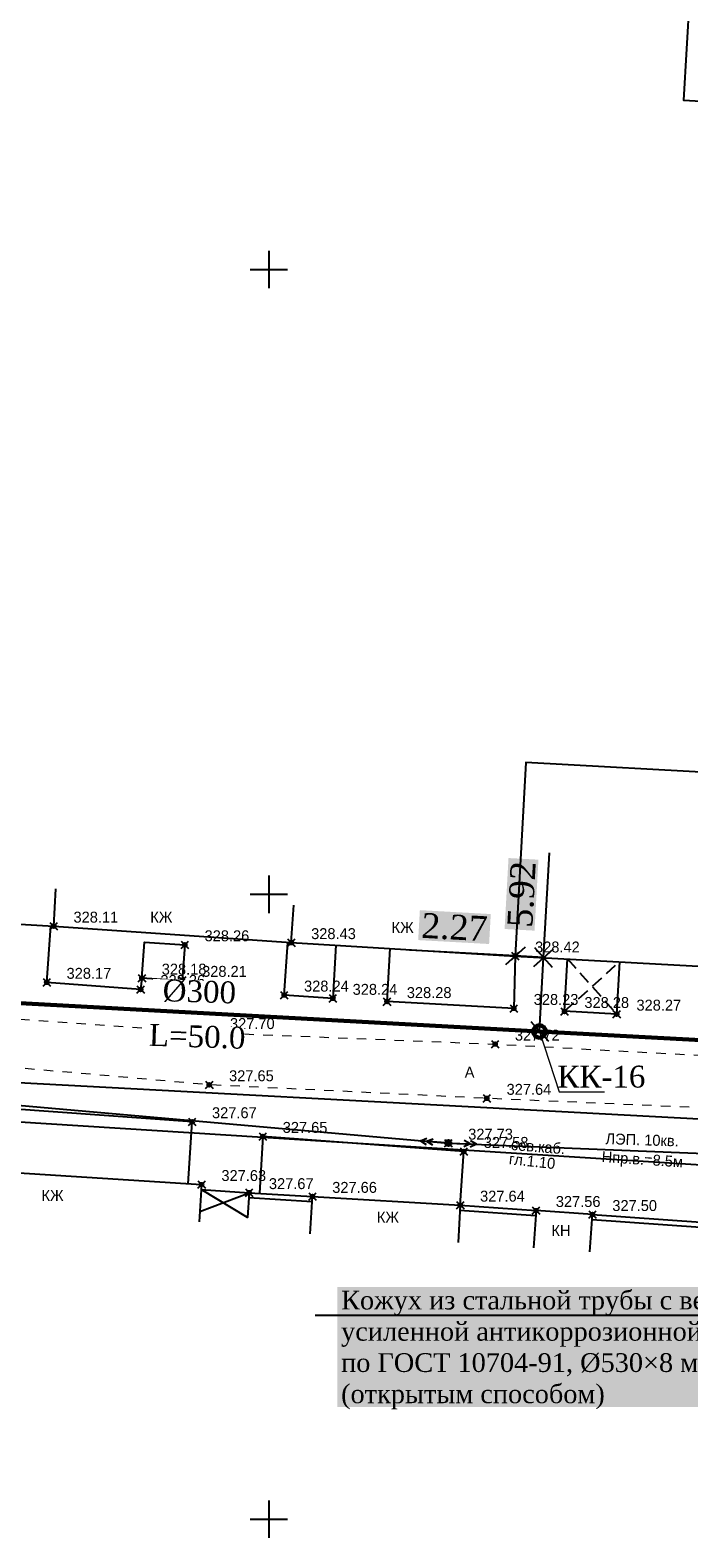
# Model space of a CAD drawing. Header units: metres. Extents: x 703769 to 722343, y 4313031 to 4317457.
# Tile 377 of 409: x 708559 to 708612, y 4316227 to 4316348. Entities that reach past the tile are written whole.
import ezdxf
from ezdxf import colors
from ezdxf.entities.mleader import LeaderData, LeaderLine
from ezdxf.math import Vec2, Vec3

# ---------------------------------------------------------------- set-up
doc = ezdxf.new("R2010")
doc.units = ezdxf.units.M
doc.header["$LTSCALE"] = 0.5
doc.header["$PDMODE"] = 35
doc.header["$PDSIZE"] = 0.3
for name, pattern in [('Auto_Street_NotBorder_Line_m1', [3, 1.5, -1.5]), ('ДОРОГИ_СТРОЯЩ', [9, 8, -1]), ('НАВЕС_ОПОРЫ', [3, 2, -1])]:
    doc.linetypes.add(name, pattern=pattern)
for name, color, linetype in [('(001) Сетка', 92, 'Continuous'), ('(004) Точки рельефа', 7, 'Continuous'), ('(007) Здания', 7, 'Continuous'), ('(017) Канализация', 33, 'KANALIS_K_1'), ('(019) Связь', 3, 'ИК_КАБ_СВЯЗИ'), ('(022) Возд. Линии', 7, 'Continuous'), ('(025) Дорога', 7, 'Continuous'), ('(040) Ограда', 7, 'Continuous'), ('annotation', 251, 'Continuous')]:
    doc.layers.add(name, color=color, linetype=linetype)
doc.layers.add('AUTO#_ROADS_EXIST_L', color=7, linetype='Continuous', lineweight=15, true_color=0x000000)
for name, color, linetype, lineweight in [('HK1', 36, 'Continuous', 60), ('ВК_В1', 134, 'Continuous', 40), ('ВОДОПРОВОД текст', 7, 'Continuous', 50)]:
    doc.layers.add(name, color=color, linetype=linetype, lineweight=lineweight)
doc.styles.add('BM-431', font='txt')
doc.styles.add('D-431', font='txt')
doc.styles.add('Interproekt', font='isocpeur.ttf', dxfattribs={"width": 0.95, "oblique": 15})
doc.styles.add('P-131', font='txt')
doc.styles.get("Standard").update_dxf_attribs({"font": 'times.ttf'})
doc.styles.add('Times New Roman', font='times.ttf')
doc.linetypes.add('KANALIS_K_1', pattern='A,1,[">",Standard,S=1.8,R=0,X=-0.9,Y=-0.9],3,-1,["К",Standard,S=1.8,R=0,X=-0.9,Y=-0.9],-1,10', length=16)
doc.linetypes.add('ИК_КАБ_СВЯЗИ', pattern='A,4,["o",Standard,S=0.5,R=0,X=0,Y=-0.125],4,-2', length=10)
doc.linetypes.add('ОГРАДА_ГЛИН', pattern='A,4,["|",Standard,S=0.8,R=0,X=0,Y=-0.8],0.5,["|",Standard,S=0.8,R=0,X=0,Y=-0.8],3.5', length=8)
doc.linetypes.add('ОГРАДА_М_1М', pattern='A,2.5,["о",Standard,S=1,R=0,X=0,Y=-0.35],0.5,["0",Standard,S=0.5,R=0,X=-0.3,Y=-0.25],2.5', length=5.5)
doc.dimstyles.new('300', dxfattribs={"dimtxt": 2, "dimasz": 1.5, "dimexe": 0, "dimexo": 0, "dimgap": 1, "dimtad": 1, "dimzin": 0, "dimdsep": 46, "dimtxsty": 'Standard', "dimblk": 'OBLIQUE', "dimcen": 0, "dimclrd": 1, "dimclre": 1, "dimclrt": 1, "dimadec": 1, "dimazin": 0, "dimtfac": 1, "dimtofl": 0, "dimtmove": 0, "dimatfit": 3, "dimfxl": 3, "dimtfill": 2, "dimtfillclr": 7, "dimtolj": 1, "dimtzin": 0, "dimlwd": 25, "dimlwe": -1, "dimarcsym": 0})

# ---------------------------------------------------------------- blocks, each defined once
blk = doc.blocks.new('strela1')
at = {"layer": '(022) Возд. Линии'}
for p, q in [((-2, 0), (-1.5, 0.25)), ((0, 0), (-2, 0)), ((-2, 0), (-1.5, -0.25)), ((-1.5, 0), (-1, 0.25)), ((-1.5, 0), (-1, -0.25))]:
    blk.add_line(p, q, dxfattribs=at)
blk = doc.blocks.new('strela2')
at = {"layer": '(022) Возд. Линии'}
for p, q in [((0, 0), (2, 0)), ((1.5, 0), (1, 0.25)), ((1.5, 0), (1, -0.25)), ((2, 0), (1.5, 0.25)), ((2, 0), (1.5, -0.25))]:
    blk.add_line(p, q, dxfattribs=at)
blk = doc.blocks.new('STOLB')
at = {"layer": '(022) Возд. Линии'}
blk.add_circle((0, 0), 0.25, dxfattribs=at)
blk = doc.blocks.new('Setka')
at = {"layer": '(001) Сетка'}
for p, q in [((0, 1.5), (0, -1.5)), ((-1.5, 0), (1.5, 0))]:
    blk.add_line(p, q, dxfattribs=at)
blk = doc.blocks.new('_Dot')
at = {"color": 0, "linetype": 'ByBlock', "lineweight": -2}
blk.add_line((-0.5, 0), (-1, 0), dxfattribs=at)
at = {"color": 0, "linetype": 'ByBlock', "const_width": 0.5}
blk.add_lwpolyline([(-0.25, 0, 1), (0.25, 0, 1)], format="xyb", close=True, dxfattribs=at)
blk = doc.blocks.new('_Oblique')
at = {"color": 0, "linetype": 'ByBlock', "lineweight": -2}
blk.add_line((-0.5, -0.5), (0.5, 0.5), dxfattribs=at)
blk = doc.blocks.new('*D507')
at = {"color": 1, "lineweight": 25, "transparency": 16777216}
for p, q in [((708600.47, 4316273.39), (708600.93, 4316281.78)), ((708600.14, 4316267.48), (708600.47, 4316273.39))]:
    blk.add_line(p, q, dxfattribs=at)
at = {"layer": 'Defpoints', "color": 0, "lineweight": 40, "transparency": 16777216}
for p in [(708600.47, 4316273.39, 327.24), (708600.47, 4316273.39), (708600.14, 4316267.48, 732.38)]:
    blk.add_point(p, dxfattribs=at)
at = {"color": 1, "lineweight": 25, "transparency": 16777216, "xscale": 1.5, "yscale": 1.5, "zscale": 1.5}
for p, rotation in [((708600.47, 4316273.39), 86.8445341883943), ((708600.14, 4316267.48), 266.8445341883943)]:
    blk.add_blockref('_Oblique', p, dxfattribs=dict(at, rotation=rotation))
at = {"color": 1, "lineweight": 40, "transparency": 16777216, "insert": (708598.72, 4316278.45), "char_height": 2, "attachment_point": 5, "rotation": 86.8445, "bg_fill": 1, "box_fill_scale": 1.1, "bg_fill_color": 7, "bg_fill_true_color": 16777215, "bg_fill_transparency": 0}
blk.add_mtext('\\A1;5.92', dxfattribs=at)
blk = doc.blocks.new('*D508')
at = {"color": 1, "lineweight": 25, "transparency": 16777216}
for p, q in [((708598.2, 4316273.52), (708589.74, 4316273.98)), ((708600.47, 4316273.39), (708598.2, 4316273.52))]:
    blk.add_line(p, q, dxfattribs=at)
at = {"layer": 'Defpoints', "color": 0, "lineweight": 40, "transparency": 16777216}
for p in [(708598.2, 4316273.52, 327.24), (708598.2, 4316273.52), (708600.47, 4316273.39, 327.24)]:
    blk.add_point(p, dxfattribs=at)
at = {"color": 1, "lineweight": 25, "transparency": 16777216, "xscale": 1.5, "yscale": 1.5, "zscale": 1.5}
for p, rotation in [((708598.2, 4316273.52), 176.8445341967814), ((708600.47, 4316273.39), 356.8445341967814)]:
    blk.add_blockref('_Oblique', p, dxfattribs=dict(at, rotation=rotation))
at = {"color": 1, "lineweight": 40, "transparency": 16777216, "insert": (708593.33, 4316275.81), "char_height": 2, "attachment_point": 5, "rotation": 356.8445, "bg_fill": 1, "box_fill_scale": 1.1, "bg_fill_color": 7, "bg_fill_true_color": 16777215, "bg_fill_transparency": 0}
blk.add_mtext('\\A1;2.27', dxfattribs=at)

msp = doc.modelspace()

# ---------------------------------------------------------------- linework, layer by layer
at = {"layer": '(007) Здания'}
for points, elevation in [([(708621.994, 4316341.407), (708622.714, 4316353.763), (708612.396, 4316354.364), (708611.676, 4316342.008)], 657.111), ([(708598.196, 4316273.517), (708631.409, 4316271.686), (708631.973, 4316287.199), (708599.05, 4316289.014)], 327.238), ([(708571.737, 4316274.412), (708571.538, 4316271.522), (708568.307, 4316271.745), (708568.506, 4316274.634)], 327.964)]:
    msp.add_lwpolyline(points, close=True, dxfattribs=dict(at, elevation=elevation))
at = {"layer": '(007) Здания', "flags": 128}
for points, elevation in [([(708543.01, 4316276.97), (708561.242, 4316275.907), (708561.417, 4316278.902)], 327.238), ([(708561.242, 4316275.907), (708580.268, 4316274.585), (708580.476, 4316277.578)], 327.238), ([(708580.268, 4316274.585), (708598.196, 4316273.517), (708598.196, 4316273.517)], 327.238), ([(708550.096, 4316256.693), (708573.083, 4316255.226), (708572.892, 4316252.232)], 327.175), ([(708572.945, 4316253.07), (708576.887, 4316254.578)], 327.175), ([(708573.057, 4316254.822), (708576.887, 4316254.578), (708576.76, 4316252.582), (708573.057, 4316254.822)], 327.175), ([(708581.78, 4316251.283), (708581.957, 4316254.277), (708593.793, 4316253.576), (708593.616, 4316250.581)], 327.175), ([(708604.171, 4316249.835), (708604.382, 4316252.828), (708599.858, 4316253.147), (708599.647, 4316250.155)], 327.175)]:
    msp.add_lwpolyline(points, dxfattribs=dict(at, elevation=elevation))
at = {"layer": '(007) Здания', "elevation": 327.984}
msp.add_lwpolyline([(708606.546, 4316273.057), (708606.315, 4316268.865), (708602.147, 4316269.095), (708602.378, 4316273.286)], dxfattribs=at)
at = {"layer": '(007) Здания', "linetype": 'НАВЕС_ОПОРЫ', "elevation": 327.984}
for points in [[(708602.147, 4316269.095), (708606.546, 4316273.057)], [(708602.378, 4316273.286), (708606.315, 4316268.865)]]:
    msp.add_lwpolyline(points, dxfattribs=at)
at = {"layer": '(017) Канализация', "linetype": 'KANALIS_K_1', "elevation": 327.647, "flags": 128}
msp.add_lwpolyline([(708386.745, 4316307.984), (708384.906, 4316272.645), (708644.933, 4316258.79), (708692.077, 4316256.54), (708746.151, 4316255.558), (708878.277, 4316249.202)], dxfattribs=at)
at = {"layer": '(019) Связь', "elevation": 327.19, "flags": 128}
msp.add_lwpolyline([(708847.338, 4316246.716), (708654.543, 4316254.172), (708654.543, 4316254.172), (708376.161, 4316271.726), (708358.891, 4316272.529)], dxfattribs=at)
at = {"layer": '(022) Возд. Линии', "elevation": 327.965, "flags": 128}
msp.add_lwpolyline([(708503.101, 4316265.113), (708505.975, 4316264.939), (708551.086, 4316262.209), (708592.843, 4316258.545), (708644.381, 4316256.447), (708639.065, 4316289.791), (708638.656, 4316292.359)], dxfattribs=at)
at = {"layer": '(040) Ограда', "linetype": 'ОГРАДА_М_1М', "flags": 128}
for points, elevation in [([(708568.307, 4316271.745), (708568.202, 4316270.839), (708560.687, 4316271.409), (708561.001, 4316275.924)], 327.883), ([(708583.844, 4316274.372), (708583.591, 4316270.127), (708579.701, 4316270.389), (708579.994, 4316274.604)], 327.94), ([(708598.196, 4316273.517), (708598.088, 4316269.32), (708587.928, 4316269.868), (708588.181, 4316274.113)], 327.98), ([(708572.014, 4316255.294), (708572.331, 4316260.252), (708550.424, 4316261.826), (708550.096, 4316256.693)], 327.275), ([(708593.793, 4316253.576), (708594.086, 4316257.878), (708577.993, 4316259.077), (708577.723, 4316254.528)], 327.356)]:
    msp.add_lwpolyline(points, dxfattribs=dict(at, elevation=elevation))
at = {"layer": '(040) Ограда', "linetype": 'ОГРАДА_ГЛИН', "elevation": 327.175, "flags": 128}
for points in [[(708576.887, 4316254.578), (708581.957, 4316254.277)], [(708593.793, 4316253.576), (708599.858, 4316253.147)], [(708604.382, 4316252.828), (708613.042, 4316252.216)]]:
    msp.add_lwpolyline(points, dxfattribs=at)
at = {"layer": '(040) Ограда', "elevation": 327.175, "flags": 128}
for points in [[(708576.863, 4316254.179), (708581.934, 4316253.878)], [(708593.765, 4316253.177), (708599.83, 4316252.748)], [(708604.354, 4316252.429), (708613.017, 4316251.817)]]:
    msp.add_lwpolyline(points, dxfattribs=at)
at = {"color": 36, "lineweight": 60, "flags": 128}
msp.add_lwpolyline([(708849.979, 4316259.016), (708779.419, 4316261.757), (708724.333, 4316263.099), (708650.082, 4316265.305), (708650.082, 4316265.305), (708634.483, 4316265.636), (708600.134, 4316267.477), (708550.208, 4316270.192), (708500.283, 4316272.931), (708450.381, 4316276.057), (708450.381, 4316276.057), (708400.454, 4316278.695), (708400.454, 4316278.695), (708352.334, 4316282.781), (708360.071, 4316372.218), (708380.369, 4316371.429)], dxfattribs=at)
at = {"color": 0, "linetype": 'ByBlock', "lineweight": -2, "transparency": 16777216}
for p in [(708561.242, 4316275.907, 328.113), (708580.268, 4316274.585, 328.431), (708571.737, 4316274.412, 328.259), (708598.196, 4316273.517, 328.423), (708560.687, 4316271.409, 328.173), (708568.307, 4316271.745, 328.178), (708571.541, 4316271.567, 328.213), (708568.202, 4316270.839, 328.261), (708579.701, 4316270.389, 328.235), (708583.591, 4316270.127, 328.236), (708587.928, 4316269.868, 328.275), (708598.088, 4316269.32, 328.228), (708602.146, 4316269.073, 328.279), (708606.315, 4316268.865, 328.27), (708573.77, 4316267.39, 327.705), (708596.584, 4316266.467, 327.719), (708573.697, 4316263.21, 327.651), (708595.917, 4316262.125, 327.639), (708572.331, 4316260.252, 327.671), (708577.993, 4316259.077, 327.651), (708592.843, 4316258.545, 327.729), (708594.086, 4316257.878, 327.581), (708573.083, 4316255.226, 327.63), (708576.887, 4316254.578, 327.668), (708581.957, 4316254.277, 327.66), (708593.793, 4316253.576, 327.642), (708599.858, 4316253.147, 327.561), (708604.382, 4316252.828, 327.501)]:
    msp.add_point(p, dxfattribs=at)
at = {"layer": 'AUTO#_ROADS_EXIST_L', "linetype": 'Auto_Street_NotBorder_Line_m1', "lineweight": 15, "flags": 128}
for points, elevation in [([(708398.393, 4316308.86), (708396.033, 4316278.305), (708431.67, 4316275.833), (708456.821, 4316275.006), (708483.945, 4316272.865), (708505.212, 4316272.032), (708550.979, 4316269), (708573.77, 4316267.39), (708596.584, 4316266.467), (708614.758, 4316265.471), (708632.709, 4316264.723), (708633.762, 4316266.066), (708634.091, 4316267.581), (708634.352, 4316289.439)], 326.996), ([(708658.857, 4316240), (708658.674, 4316254.944), (708658.082, 4316257.181), (708656.118, 4316259.71), (708644.487, 4316260.139), (708615.025, 4316261.286), (708595.917, 4316262.125), (708573.697, 4316263.21), (708550.418, 4316265.267), (708505.276, 4316267.936), (708484.095, 4316269.057), (708456.42, 4316270.982), (708431.989, 4316271.87), (708398.067, 4316273.362), (708397.296, 4316255.823)], 327.097)]:
    msp.add_lwpolyline(points, dxfattribs=dict(at, elevation=elevation))
at = {"layer": 'HK1'}
msp.add_circle((708600.14, 4316267.477), 0.5, dxfattribs=at)

# ---------------------------------------------------------------- block references
at = {"layer": '(001) Сетка'}
for p in [(708578.465, 4316328.456), (708578.465, 4316278.456), (708578.465, 4316228.456)]:
    msp.add_blockref('Setka', p, dxfattribs=at)
at = {"layer": '(022) Возд. Линии'}
for name, p, rotation in [('strela1', (708592.592, 4316258.565, 327.434), 355.3378007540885), ('strela2', (708593.093, 4316258.535, 327.434), 357.6689003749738)]:
    msp.add_blockref(name, p, dxfattribs=dict(at, rotation=rotation))
msp.add_blockref('STOLB', (708592.843, 4316258.545, 327.434), dxfattribs=at)

# ---------------------------------------------------------------- texts
at = {"layer": '(004) Точки рельефа', "style": 'D-431'}
for s, p in [('328.11', (708562.828, 4316276.19, 328.113)), ('328.26', (708573.323, 4316274.697, 328.259)), ('328.43', (708581.854, 4316274.868, 328.431)), ('328.42', (708599.782, 4316273.8, 328.423)), ('328.17', (708562.273, 4316271.692, 328.173)), ('328.18', (708569.893, 4316272.028, 328.178)), ('328.21', (708573.127, 4316271.85, 328.213)), ('328.26', (708569.788, 4316271.124, 328.261)), ('328.24', (708581.287, 4316270.672, 328.235)), ('328.24', (708585.177, 4316270.41, 328.236)), ('328.28', (708589.514, 4316270.151, 328.275)), ('328.23', (708599.674, 4316269.603, 328.228)), ('328.28', (708603.732, 4316269.356, 328.279)), ('328.27', (708607.901, 4316269.148, 328.27)), ('327.70', (708575.356, 4316267.672, 327.705)), ('327.72', (708598.17, 4316266.746, 327.719)), ('327.65', (708575.283, 4316263.495, 327.651)), ('327.64', (708597.503, 4316262.41, 327.639)), ('327.67', (708573.917, 4316260.537, 327.671)), ('327.65', (708579.579, 4316259.362, 327.651)), ('327.73', (708594.429, 4316258.824, 327.729)), ('327.58', (708595.672, 4316258.161, 327.581)), ('327.63', (708574.669, 4316255.511, 327.63)), ('327.67', (708578.473, 4316254.863, 327.668)), ('327.66', (708583.543, 4316254.563, 327.66)), ('327.64', (708595.379, 4316253.861, 327.642)), ('327.56', (708601.444, 4316253.433, 327.561)), ('327.50', (708605.968, 4316253.11, 327.501))]:
    msp.add_text(s, height=0.875, dxfattribs=at).set_placement(p)
at = {"layer": '(007) Здания', "style": 'P-131'}
for s, p in [('КЖ', (708568.974, 4316276.19, -0.295)), ('КЖ', (708588.295, 4316275.362, -0.295)), ('КЖ', (708560.264, 4316253.917, -0.295)), ('КЖ', (708587.115, 4316252.171, -0.295)), ('КН', (708601.09, 4316251.107, -0.295))]:
    msp.add_text(s, height=0.88, dxfattribs=at).set_placement(p)
at = {"layer": '(019) Связь', "color": 0, "linetype": 'Continuous', "style": 'D-431'}
for s, rotation, p in [('сев.каб.', 355.46197, (708597.822, 4316257.998, -0.295)), ('гл.1.10', 353.74945, (708597.658, 4316256.864, -0.295))]:
    msp.add_text(s, height=0.875, rotation=rotation, dxfattribs=at).set_placement(p)
at = {"layer": '(022) Возд. Линии', "style": 'BM-431'}
msp.add_text('Hпр.в.=8.5м', height=0.875, rotation=356.13903, dxfattribs=at).set_placement((708605.095, 4316257.034, 327.965))
at = {"layer": '(022) Возд. Линии', "insert": (708605.44, 4316259.335, 327.965), "char_height": 0.875, "attachment_point": 1, "rotation": 358.20227, "style": 'BM-431'}
msp.add_mtext('ЛЭП. 10кв.', dxfattribs=at)
at = {"layer": '(025) Дорога', "linetype": 'ДОРОГИ_СТРОЯЩ', "style": 'BM-431'}
msp.add_text('A', height=0.875, dxfattribs=at).set_placement((708594.151, 4316263.782, -0.295))

# ---------------------------------------------------------------- dimensions: what is measured, and where the dimension line sits
at = {"color": 1, "lineweight": 40}
dim = msp.add_aligned_dim(p1=(708600.466, 4316273.392, 327.238), p2=(708598.196, 4316273.517, 327.238), distance=0, dimstyle='300', dxfattribs=at)
dim.commit()
dim.dimension.update_dxf_attribs({"geometry": '*D508', "text_midpoint": (708593.328, 4316275.808)})

# ---------------------------------------------------------------- next in the draw order: texts
at = {"layer": 'ВОДОПРОВОД текст', "color": 7, "linetype": 'Continuous', "lineweight": 50, "char_height": 1.75, "width": 7.48307, "attachment_point": 5, "rotation": 358.11385, "style": 'Times New Roman', "bg_fill": 3, "box_fill_scale": 1, "bg_fill_color": 256, "bg_fill_transparency": 16714492}
for s, insert in [('%%C300', (708572.906, 4316270.648, -404.593)), ('L=50.0', (708572.73, 4316267.067, 41.38))]:
    msp.add_mtext(s, dxfattribs=dict(at, insert=insert))

# ---------------------------------------------------------------- next in the draw order: leaders
at = {"layer": 'ВК_В1', "color": 7, "lineweight": 13}
ml = msp.add_multileader_mtext('Standard', dxfattribs=at)
ml.set_content('{\\fTimes New Roman|b0|i0|c204|p18;\\Q0;\\W1;КК-\\fTimes New Roman|b0|i0|c0|p18;16}', color=7, style='Interproekt')
ml.set_leader_properties(color=256, linetype='Continuous', lineweight=13)
ml.set_arrow_properties(name='DOT')
ml.build(insert=Vec2(0, 0))
ml.multileader.update_dxf_attribs({"text_left_attachment_type": 6, "text_right_attachment_type": 6, "dogleg_length": 0, "arrow_head_size": 0.00144})
ctx = ml.context
ctx.base_point, ctx.char_height, ctx.arrow_head_size, ctx.landing_gap_size, ctx.plane_origin = Vec3(708601.719, 4316262.64, 732.384), 1.75, 0.00144, 0.0008, Vec3(709472.92, 4316303.403, 732.384)
ctx.left_attachment, ctx.right_attachment, ctx.text_align_type = 6, 6, 1
notes = []
notes.append((ctx, [(0, (1, 1, 0), (708601.719, 4316262.64, 732.384), (1, 0), 0, [(0, [(708600.14, 4316267.477, 732.384)], 0, [])])]))
ctx.mtext.insert, ctx.mtext.rotation, ctx.mtext.width, ctx.mtext.alignment, ctx.mtext.flow_direction = Vec3(708605.092, 4316264.74, 732.384), 6.2831853, 3.59135, 2, 5
ctx.mtext.has_bg_fill, ctx.mtext.bg_color, ctx.mtext.bg_scale_factor, ctx.mtext.bg_transparency, ctx.mtext.use_window_bg_color = 1, -1027028792, 1.5, 0, 1
for ctx, leaders in notes:
    for number, flags, end, landing, length, lines in leaders:
        leader = LeaderData()
        leader.index, (leader.has_last_leader_line, leader.has_dogleg_vector, leader.attachment_direction) = number, flags
        leader.last_leader_point, leader.dogleg_vector, leader.dogleg_length = Vec3(end), Vec3(landing), length
        for number, points, colour, breaks in lines:
            line = LeaderLine()
            line.index, line.vertices, line.color, line.breaks = number, Vec3.list(points), colors.encode_raw_color(colour), breaks
            leader.lines.append(line)
        ctx.leaders.append(leader)

# ---------------------------------------------------------------- next in the draw order: dimensions: what is measured, and where the dimension line sits
at = {"color": 1, "lineweight": 40}
dim = msp.add_aligned_dim(p1=(708600.14, 4316267.477, 732.384), p2=(708600.466, 4316273.392, 327.238), distance=0, dimstyle='300', dxfattribs=at)
dim.commit()
dim.dimension.update_dxf_attribs({"geometry": '*D507', "text_midpoint": (708598.721, 4316278.447)})

# ---------------------------------------------------------------- next in the draw order: leaders
at = {"layer": 'annotation'}
ml = msp.add_multileader_mtext('Standard', dxfattribs=at)
ml.set_content('Кожух из стальной трубы с весьма усиленной антикоррозионной изоляцией по ГОСТ 10704-91, Ø530×8 мм, L=5.0 м.\\P(открытым способом)', color=256)
ml.set_leader_properties()
ml.build(insert=Vec2(0, 0))
ml.multileader.update_dxf_attribs({"text_right_attachment_type": 6, "dogleg_length": 0.36, "arrow_head_size": 1.5})
ctx = ml.context
ctx.base_point, ctx.char_height, ctx.arrow_head_size, ctx.landing_gap_size, ctx.plane_origin = Vec3(708582.755, 4316245.745, 658.254), 1.5, 1.5, 1.5, Vec3(708714.75, 4316280.069, 658.254)
ctx.right_attachment = 6
notes = []
notes.append((ctx, [(1, (1, 1, 0), (708626.625, 4316244.758, 658.254), (-1, 0), 2.309, [(0, [(708636.798, 4316265.287, 658.254)], 0, [])])]))
ctx.mtext.insert, ctx.mtext.width, ctx.mtext.defined_height, ctx.mtext.flow_direction = Vec3(708584.255, 4316246.732, 658.254), 40.23624, 14.503, 5
ctx.mtext.has_bg_fill, ctx.mtext.bg_color, ctx.mtext.bg_scale_factor, ctx.mtext.bg_transparency, ctx.mtext.use_window_bg_color = 1, -1023409921, 1.2, 0, 0
for ctx, leaders in notes:
    for number, flags, end, landing, length, lines in leaders:
        leader = LeaderData()
        leader.index, (leader.has_last_leader_line, leader.has_dogleg_vector, leader.attachment_direction) = number, flags
        leader.last_leader_point, leader.dogleg_vector, leader.dogleg_length = Vec3(end), Vec3(landing), length
        for number, points, colour, breaks in lines:
            line = LeaderLine()
            line.index, line.vertices, line.color, line.breaks = number, Vec3.list(points), colors.encode_raw_color(colour), breaks
            leader.lines.append(line)
        ctx.leaders.append(leader)

doc.saveas('drawing.dxf')
